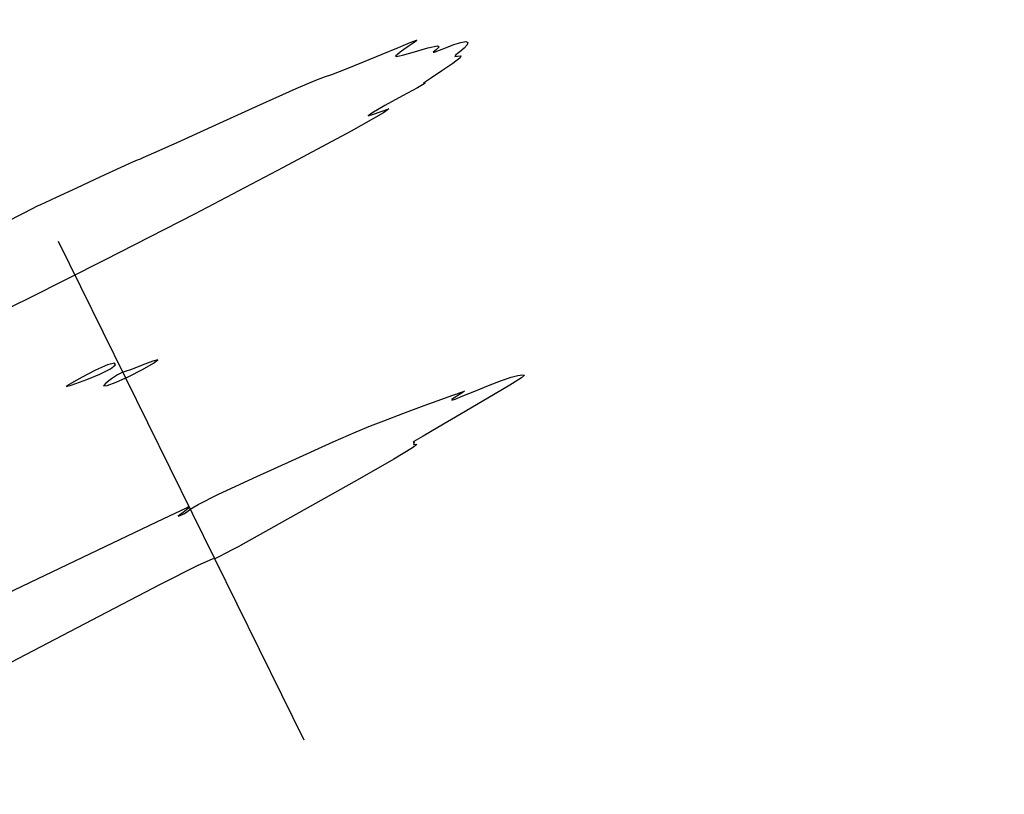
# Model space of a CAD drawing. Extents: x 3249832 to 3255657, y 13789405 to 13793316.
# Tile 573 of 656: x 3254771 to 3254860, y 13790644 to 13790714. Entities that reach past the tile are written whole.
import ezdxf

# ---------------------------------------------------------------- set-up
doc = ezdxf.new("R2010")
doc.units = 0
doc.header["$LTSCALE"] = 100
doc.header["$MEASUREMENT"] = 0
doc.linetypes.add('DASHED', pattern=[0.75, 0.5, -0.25])
for name, color, linetype in [('GRATIO_CON', 10, 'CONTINUOUS'), ('PLAN', 7, 'CONTINUOUS'), ('TARGETS_EAST', 7, 'CONTINUOUS')]:
    doc.layers.add(name, color=color, linetype=linetype)
doc.styles.add('Gratio_032316_contours$0$symbol', font='symbol.shx')
doc.linetypes.add('Gratio_032316_contours$0$DEPRESSION', pattern='A,0.3,["%",Gratio_032316_contours$0$symbol,S=0.05,R=180,X=0,Y=0],0.0001', length=0.3001)

# ---------------------------------------------------------------- blocks, each defined once
blk = doc.blocks.new('Gratio_032316_contours')
at = {"layer": 'GRATIO_CON', "color": 5, "linetype": 'Gratio_032316_contours$0$DEPRESSION', "flags": 128}
blk.add_lwpolyline([(3254733.017, 13790672.546), (3254731.387, 13790671.84), (3254730, 13790671.226), (3254728.585, 13790670.601), (3254726.948, 13790669.893), (3254725.213, 13790669.156), (3254723.58, 13790668.475), (3254722.248, 13790667.935), (3254721.396, 13790667.619), (3254721.204, 13790667.609), (3254721.737, 13790667.937), (3254722.614, 13790668.427), (3254723.343, 13790668.851), (3254723.569, 13790669.045), (3254723.477, 13790669.092), (3254723.39, 13790669.137), (3254723.578, 13790669.305), (3254724.103, 13790669.637), (3254724.974, 13790670.151), (3254726.141, 13790670.832), (3254727.317, 13790671.528), (3254728.158, 13790672.05), (3254728.325, 13790672.222), (3254727.512, 13790671.906), (3254725.421, 13790670.976), (3254722.054, 13790669.447), (3254718.621, 13790667.905), (3254716.634, 13790667.08), (3254717.113, 13790667.464), (3254719.124, 13790668.591), (3254721.245, 13790669.76), (3254722.402, 13790670.444), (3254722.937, 13790670.821), (3254723.539, 13790671.244), (3254724.801, 13790672.014), (3254726.914, 13790673.212), (3254729.969, 13790674.868), (3254734.069, 13790677.021), (3254739.37, 13790679.762), (3254746.04, 13790683.194), (3254753.954, 13790687.267), (3254761.815, 13790691.31), (3254768.031, 13790694.502), (3254771.457, 13790696.25), (3254772.724, 13790696.884), (3254772.911, 13790696.966), (3254772.968, 13790696.986), (3254773.346, 13790697.162), (3254774.372, 13790697.642), (3254776.208, 13790698.499), (3254778.369, 13790699.504), (3254780.209, 13790700.353), (3254781.248, 13790700.82), (3254781.679, 13790701.001), (3254781.861, 13790701.067), (3254782.181, 13790701.202), (3254783.129, 13790701.628), (3254785.223, 13790702.578), (3254788.697, 13790704.155), (3254792.66, 13790705.948), (3254795.941, 13790707.415), (3254797.706, 13790708.173), (3254798.485, 13790708.464), (3254799.148, 13790708.689), (3254800.363, 13790709.157), (3254801.987, 13790709.813), (3254803.676, 13790710.511), (3254805.126, 13790711.119), (3254806.191, 13790711.561), (3254806.763, 13790711.776), (3254806.794, 13790711.728), (3254806.462, 13790711.501), (3254806.003, 13790711.203), (3254805.609, 13790710.926), (3254805.3, 13790710.688), (3254805.054, 13790710.488), (3254804.884, 13790710.335), (3254804.961, 13790710.286), (3254805.491, 13790710.406), (3254806.564, 13790710.719), (3254807.787, 13790711.07), (3254808.65, 13790711.26), (3254808.803, 13790711.159), (3254808.529, 13790710.904), (3254808.272, 13790710.698), (3254808.381, 13790710.696), (3254808.816, 13790710.863), (3254809.442, 13790711.114), (3254810.126, 13790711.369), (3254810.751, 13790711.563), (3254811.201, 13790711.638), (3254811.386, 13790711.552), (3254811.325, 13790711.336), (3254811.06, 13790711.039), (3254810.662, 13790710.715), (3254810.308, 13790710.442), (3254810.199, 13790710.301), (3254810.441, 13790710.326), (3254810.735, 13790710.357), (3254810.688, 13790710.187), (3254810.035, 13790709.682), (3254809.045, 13790709.006), (3254808.119, 13790708.392), (3254807.573, 13790708.025), (3254807.377, 13790707.878), (3254807.417, 13790707.87), (3254807.543, 13790707.908), (3254807.459, 13790707.834), (3254806.834, 13790707.476), (3254805.498, 13790706.746), (3254803.921, 13790705.883), (3254802.734, 13790705.208), (3254802.412, 13790704.963), (3254802.798, 13790705.067), (3254803.578, 13790705.358), (3254804.282, 13790705.594), (3254803.805, 13790705.216), (3254800.888, 13790703.583), (3254794.78, 13790700.323), (3254786.783, 13790696.132), (3254778.711, 13790691.972), (3254771.935, 13790688.57), (3254766.071, 13790685.709), (3254760.293, 13790682.933), (3254754.134, 13790679.973), (3254748.562, 13790677.301), (3254744.906, 13790675.574), (3254744.041, 13790675.227), (3254745.045, 13790675.804), (3254746.543, 13790676.626), (3254747.495, 13790677.18), (3254748.204, 13790677.61), (3254749.307, 13790678.227), (3254751.128, 13790679.193), (3254752.741, 13790680.071), (3254752.908, 13790680.28), (3254750.827, 13790679.441), (3254747.451, 13790677.989), (3254744.173, 13790676.567), (3254742.074, 13790675.672), (3254740.997, 13790675.237), (3254740.477, 13790675.051), (3254740.128, 13790674.944), (3254739.888, 13790674.896), (3254739.776, 13790674.931), (3254739.749, 13790675.035), (3254739.509, 13790675.061), (3254738.697, 13790674.83), (3254737.093, 13790674.226), (3254735.038, 13790673.394), (3254733.017, 13790672.546)], close=True, dxfattribs=at)
at = {"layer": 'GRATIO_CON', "color": 1, "linetype": 'Continuous', "flags": 128}
for points in [[(3254779.867, 13790681.661), (3254779.326, 13790681.31), (3254778.805, 13790680.919), (3254778.604, 13790680.669), (3254778.946, 13790680.701), (3254779.753, 13790680.999), (3254780.87, 13790681.507), (3254782.103, 13790682.142), (3254783.108, 13790682.716), (3254783.5, 13790683.014), (3254783.041, 13790682.897), (3254782.086, 13790682.533), (3254781.134, 13790682.162), (3254780.557, 13790681.962), (3254780.221, 13790681.846), (3254779.867, 13790681.661)], [(3254778.956, 13790682.576), (3254777.884, 13790682.096), (3254776.687, 13790681.465), (3254775.743, 13790680.929), (3254775.323, 13790680.671), (3254775.284, 13790680.622), (3254775.378, 13790680.652), (3254775.437, 13790680.668), (3254775.608, 13790680.721), (3254776.121, 13790680.9), (3254777.101, 13790681.261), (3254778.266, 13790681.73), (3254779.233, 13790682.198), (3254779.687, 13790682.56), (3254779.585, 13790682.718), (3254778.956, 13790682.576)]]:
    blk.add_lwpolyline(points, close=True, dxfattribs=at)
at = {"layer": 'GRATIO_CON', "color": 5, "linetype": 'Continuous', "flags": 128}
blk.add_lwpolyline([(3254769.255, 13790661.71), (3254778.754, 13790666.242), (3254784.047, 13790668.767), (3254785.997, 13790669.696), (3254786.276, 13790669.828), (3254786.277, 13790669.827), (3254786.281, 13790669.819), (3254786.291, 13790669.799), (3254786.3, 13790669.756), (3254786.253, 13790669.669), (3254786.086, 13790669.518), (3254785.774, 13790669.298), (3254785.46, 13790669.083), (3254785.326, 13790668.968), (3254785.493, 13790669.017), (3254785.834, 13790669.179), (3254786.158, 13790669.376), (3254786.414, 13790669.585), (3254787.106, 13790670.006), (3254788.878, 13790670.897), (3254792.081, 13790672.392), (3254795.909, 13790674.132), (3254799.259, 13790675.634), (3254801.343, 13790676.55), (3254802.612, 13790677.076), (3254803.828, 13790677.54), (3254805.54, 13790678.186), (3254807.447, 13790678.904), (3254809.035, 13790679.495), (3254809.927, 13790679.816), (3254810.286, 13790679.934), (3254810.41, 13790679.967), (3254810.543, 13790680.013), (3254810.711, 13790680.08), (3254810.887, 13790680.152), (3254811.034, 13790680.21), (3254811.086, 13790680.214), (3254810.964, 13790680.123), (3254810.635, 13790679.916), (3254810.236, 13790679.665), (3254809.947, 13790679.466), (3254809.925, 13790679.401), (3254810.239, 13790679.498), (3254810.934, 13790679.772), (3254812.006, 13790680.216), (3254813.249, 13790680.724), (3254814.409, 13790681.169), (3254815.284, 13790681.453), (3254815.885, 13790681.6), (3254816.278, 13790681.66), (3254816.464, 13790681.646), (3254816.191, 13790681.404), (3254815.141, 13790680.741), (3254813.164, 13790679.56), (3254810.777, 13790678.157), (3254808.664, 13790676.925), (3254807.35, 13790676.164), (3254806.722, 13790675.801), (3254806.507, 13790675.67), (3254806.468, 13790675.628), (3254806.506, 13790675.621), (3254806.559, 13790675.616), (3254806.575, 13790675.59), (3254806.558, 13790675.545), (3254806.523, 13790675.493), (3254806.493, 13790675.445), (3254806.514, 13790675.417), (3254806.636, 13790675.425), (3254806.788, 13790675.419), (3254806.387, 13790675.095), (3254804.728, 13790674.087), (3254801.429, 13790672.201), (3254797.416, 13790669.945), (3254793.935, 13790668.001), (3254791.936, 13790666.887), (3254791.153, 13790666.451), (3254791.02, 13790666.372), (3254791.04, 13790666.375), (3254791.003, 13790666.348), (3254790.767, 13790666.222), (3254790.249, 13790665.958), (3254789.605, 13790665.631), (3254789.047, 13790665.345), (3254788.735, 13790665.18), (3254788.617, 13790665.125), (3254788.587, 13790665.145), (3254788.379, 13790665.111), (3254787.105, 13790664.532), (3254783.716, 13790662.823), (3254777.568, 13790659.624), (3254769.629, 13790655.463)], dxfattribs=at)

msp = doc.modelspace()

# ---------------------------------------------------------------- linework, layer by layer
at = {"layer": 'PLAN', "color": 8, "linetype": 'DASHED'}
msp.add_line((3253548.18, 13793183.02), (3255387.76, 13789448.89), dxfattribs=at)

# ---------------------------------------------------------------- block references
at = {"layer": 'TARGETS_EAST'}
msp.add_blockref('Gratio_032316_contours', (0, 0), dxfattribs=at)

doc.saveas('drawing.dxf')
